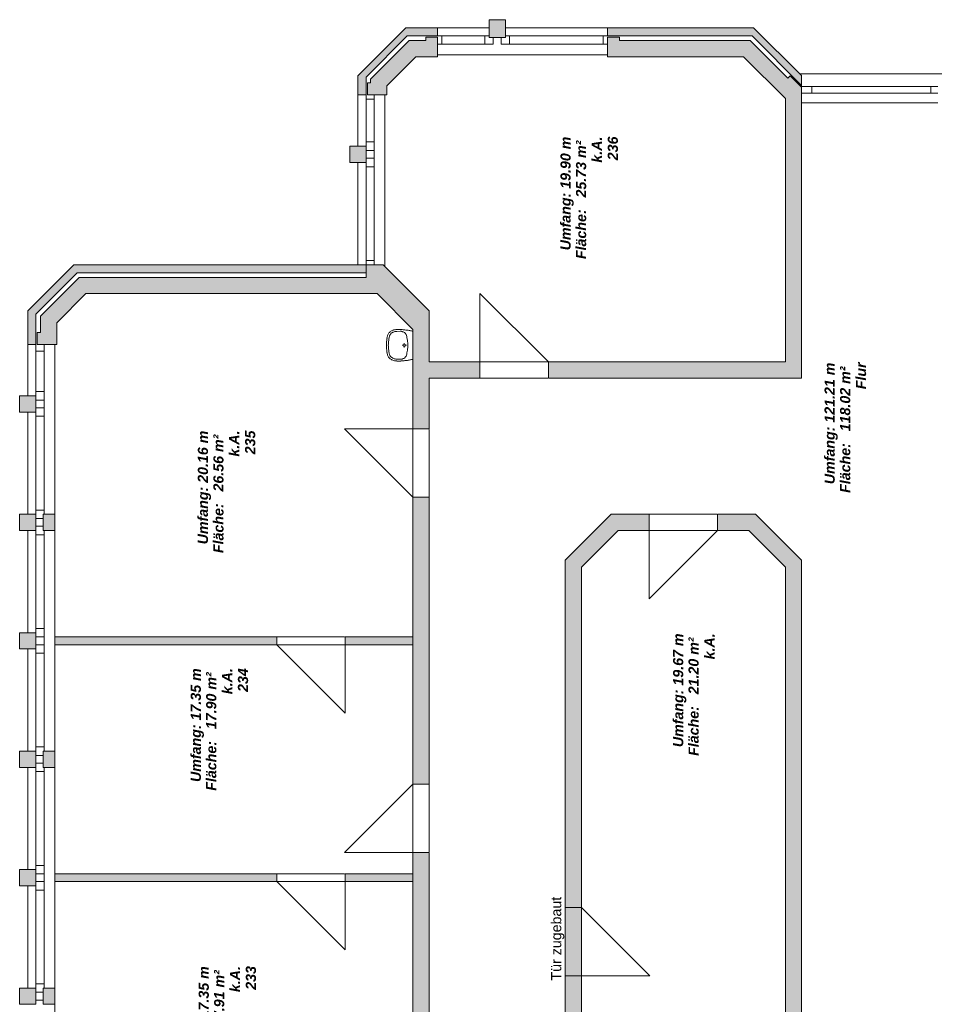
# Model space of a CAD drawing. Header units: metres. Extents: x -45 to 152, y -127 to 99.
# Tile 407 of 415: x -20 to -6, y 51 to 65. Entities that reach past the tile are written whole.
import ezdxf

# ---------------------------------------------------------------- set-up
doc = ezdxf.new("R2010")
doc.units = ezdxf.units.M
doc.linetypes.add('gestrichelt - 01', pattern=[2, 1, -1])
doc.layers.add('_OG 2 - B (3D)', color=7, linetype='Continuous', lineweight=9)
doc.layers.add('COE_Bestand-allg.', color=7, linetype='Continuous', lineweight=9)
doc.styles.add('Arial', font='arial.ttf')
doc.styles.add('Arial (bold italic)', font='arialbi.ttf')

# ---------------------------------------------------------------- blocks, each defined once
blk = doc.blocks.new('Group-15')
at = {"layer": 'COE_Bestand-allg.', "linetype": 'Continuous', "lineweight": 0, "transparency": 33554687}
for points in [[(-12.45, 65.145), (-12.45, 65.41), (-12.69, 65.41), (-12.69, 65.145)], [(-13.45, 65.17), (-13.45, 65.29), (-13.918, 65.29), (-14.628, 64.58), (-14.628, 64.3), (-14.508, 64.3), (-14.508, 64.56), (-13.898, 65.17)], [(-8.075, 64.44), (-8.075, 64.585), (-8.785, 65.29), (-10.94, 65.29), (-10.94, 65.17), (-8.805, 65.17)], [(-13.77, 64.863), (-13.45, 64.863), (-13.45, 65.15), (-13.625, 65.15), (-13.625, 65.103), (-13.87, 65.103), (-14.44, 64.532), (-14.44, 64.475), (-14.488, 64.475), (-14.488, 64.3), (-14.2, 64.3), (-14.2, 64.433)], [(-8.315, 64.245), (-8.315, 60.353), (-11.815, 60.353), (-11.815, 60.113), (-8.075, 60.113), (-8.075, 64.412), (-8.245, 64.582), (-8.278, 64.548), (-8.833, 65.103), (-10.765, 65.103), (-10.765, 65.15), (-10.94, 65.15), (-10.94, 64.863), (-8.932, 64.863)], [(-14.508, 63.3), (-14.508, 63.54), (-14.748, 63.54), (-14.748, 63.3)], [(-14.508, 61.67), (-14.508, 61.79), (-18.823, 61.79), (-19.503, 61.11), (-19.503, 60.613), (-19.383, 60.613), (-19.383, 61.06), (-18.773, 61.67)], [(-13.815, 60.834), (-13.815, 59.363), (-13.575, 59.363), (-13.575, 60.113), (-12.825, 60.113), (-12.825, 60.353), (-13.575, 60.353), (-13.575, 61.11), (-14.255, 61.79), (-14.508, 61.79), (-14.508, 61.67), (-14.508, 61.603), (-18.745, 61.603), (-19.315, 61.032), (-19.315, 60.788), (-19.363, 60.788), (-19.363, 60.613), (-19.075, 60.613), (-19.075, 60.933), (-18.645, 61.363), (-14.344, 61.363)], [(-19.383, 59.613), (-19.383, 59.853), (-19.623, 59.853), (-19.623, 59.613)], [(-13.575, 54.113), (-13.575, 58.353), (-13.815, 58.353), (-13.815, 54.113)], [(-19.383, 57.863), (-19.383, 58.103), (-19.623, 58.103), (-19.623, 57.863)], [(-19.103, 57.863), (-19.103, 58.103), (-19.275, 58.103), (-19.275, 57.863)], [(-8.075, 50.17), (-8.075, 57.423), (-8.755, 58.103), (-9.315, 58.103), (-9.315, 57.863), (-8.854, 57.863), (-8.315, 57.323), (-8.315, 50.723), (-11.325, 50.723), (-11.325, 51.283), (-11.565, 51.283), (-11.565, 48.17), (-11.325, 48.17), (-11.325, 48.858), (-8.315, 48.858), (-8.315, 48.17), (-8.075, 48.17), (-8.075, 49.41), (-8.315, 49.41), (-8.315, 49.098), (-11.325, 49.098), (-11.325, 50.608), (-8.315, 50.608), (-8.315, 50.17)], [(-11.325, 52.293), (-11.325, 57.323), (-10.786, 57.863), (-10.325, 57.863), (-10.325, 58.103), (-10.885, 58.103), (-11.565, 57.423), (-11.565, 52.293)], [(-19.383, 56.113), (-19.383, 56.353), (-19.623, 56.353), (-19.623, 56.113)], [(-15.825, 56.175), (-15.825, 56.29), (-19.103, 56.29), (-19.103, 56.175)], [(-13.815, 56.175), (-13.815, 56.29), (-14.815, 56.29), (-14.815, 56.175)], [(-19.383, 54.363), (-19.383, 54.603), (-19.623, 54.603), (-19.623, 54.363)], [(-19.103, 54.363), (-19.103, 54.603), (-19.275, 54.603), (-19.275, 54.363)], [(-13.575, 47.12), (-13.575, 53.103), (-13.815, 53.103), (-13.815, 47.12)], [(-19.383, 52.613), (-19.383, 52.853), (-19.623, 52.853), (-19.623, 52.613)], [(-15.825, 52.675), (-15.825, 52.79), (-19.103, 52.79), (-19.103, 52.675)], [(-13.815, 52.675), (-13.815, 52.79), (-14.815, 52.79), (-14.815, 52.675)], [(-11.325, 51.283), (-11.325, 52.293), (-11.565, 52.293), (-11.565, 51.283)], [(-19.383, 50.863), (-19.383, 51.103), (-19.623, 51.103), (-19.623, 50.863)], [(-19.103, 50.863), (-19.103, 51.103), (-19.275, 51.103), (-19.275, 50.863)]]:
    blk.add_hatch(color=252, dxfattribs=at).paths.add_polyline_path(points)
at = {"layer": 'COE_Bestand-allg.', "color": 7, "linetype": 'Continuous', "lineweight": 9, "transparency": 33554687}
for p, q in [((-12.69, 65.41), (-12.69, 65.145)), ((-12.45, 65.41), (-12.69, 65.41)), ((-12.45, 65.41), (-12.45, 65.145)), ((-14.628, 64.58), (-13.918, 65.29)), ((-13.918, 65.29), (-13.45, 65.29)), ((-12.69, 65.29), (-13.45, 65.29)), ((-13.45, 65.29), (-13.45, 65.17)), ((-12.45, 65.29), (-10.94, 65.29)), ((-10.94, 65.29), (-8.785, 65.29)), ((-10.94, 65.29), (-10.94, 65.17)), ((-8.075, 64.585), (-8.785, 65.29)), ((-13.898, 65.17), (-14.508, 64.56)), ((-13.87, 65.103), (-14.44, 64.532)), ((-13.898, 65.17), (-13.45, 65.17)), ((-13.625, 65.103), (-13.87, 65.103)), ((-13.625, 65.15), (-13.625, 65.103)), ((-13.625, 65.15), (-13.45, 65.15)), ((-13.388, 65.17), (-13.45, 65.17)), ((-13.45, 65.15), (-13.45, 64.863)), ((-13.388, 65.05), (-13.45, 65.05)), ((-12.753, 65.17), (-13.388, 65.17)), ((-13.388, 65.17), (-13.388, 65.05)), ((-12.753, 65.05), (-13.388, 65.05)), ((-12.69, 65.17), (-12.753, 65.17)), ((-12.753, 65.17), (-12.753, 65.05)), ((-12.628, 65.05), (-12.753, 65.05)), ((-12.45, 65.145), (-12.69, 65.145)), ((-12.628, 65.145), (-12.628, 65.05)), ((-12.513, 65.145), (-12.513, 65.05)), ((-12.513, 65.05), (-12.388, 65.05)), ((-12.45, 65.17), (-12.388, 65.17)), ((-12.388, 65.17), (-11.003, 65.17)), ((-12.388, 65.05), (-11.003, 65.05)), ((-12.388, 65.17), (-12.388, 65.05)), ((-11.003, 65.17), (-11.003, 65.05)), ((-11.003, 65.17), (-10.94, 65.17)), ((-11.003, 65.05), (-10.94, 65.05)), ((-10.94, 65.17), (-8.805, 65.17)), ((-10.94, 65.15), (-10.94, 64.863)), ((-10.765, 65.15), (-10.94, 65.15)), ((-10.765, 65.15), (-10.765, 65.103)), ((-8.833, 65.103), (-10.765, 65.103)), ((-8.278, 64.548), (-8.833, 65.103)), ((-8.075, 64.44), (-8.805, 65.17)), ((-10.94, 64.89), (-13.45, 64.89)), ((-13.77, 64.863), (-14.2, 64.433)), ((-13.45, 64.863), (-13.77, 64.863)), ((-8.932, 64.863), (-10.94, 64.863)), ((-8.315, 64.245), (-8.932, 64.863)), ((-2.315, 64.61), (-8.1, 64.61)), ((-14.628, 64.58), (-14.628, 64.3)), ((-14.508, 64.56), (-14.508, 64.3)), ((-14.44, 64.475), (-14.488, 64.475)), ((-14.488, 64.475), (-14.488, 64.3)), ((-14.44, 64.532), (-14.44, 64.475)), ((-8.245, 64.582), (-8.278, 64.548)), ((-8.245, 64.582), (-8.075, 64.412)), ((-8.075, 64.585), (-8.075, 64.412)), ((-14.628, 63.54), (-14.628, 64.3)), ((-14.508, 64.3), (-14.628, 64.3)), ((-14.2, 64.3), (-14.488, 64.3)), ((-14.228, 61.763), (-14.228, 64.3)), ((-14.2, 64.433), (-14.2, 64.3)), ((-7.925, 64.423), (-8.075, 64.423)), ((-8.075, 64.412), (-8.075, 60.113)), ((-7.925, 64.323), (-8.075, 64.323)), ((-6.165, 64.423), (-7.925, 64.423)), ((-7.925, 64.423), (-7.925, 64.323)), ((-6.165, 64.323), (-7.925, 64.323)), ((-6.065, 64.423), (-6.165, 64.423)), ((-6.165, 64.423), (-6.165, 64.323)), ((-6.065, 64.323), (-6.165, 64.323)), ((-14.508, 63.603), (-14.508, 64.238)), ((-14.388, 63.603), (-14.388, 64.238)), ((-8.315, 64.245), (-8.315, 60.353)), ((-6.065, 64.183), (-8.075, 64.183)), ((-14.508, 63.54), (-14.508, 63.603)), ((-14.508, 63.603), (-14.388, 63.603)), ((-14.388, 63.478), (-14.388, 63.603)), ((-14.508, 63.478), (-14.388, 63.478)), ((-14.388, 63.478), (-14.388, 63.363)), ((-14.628, 63.3), (-14.628, 61.79)), ((-14.508, 63.363), (-14.388, 63.363)), ((-14.508, 63.3), (-14.508, 63.238)), ((-14.388, 63.363), (-14.388, 63.238)), ((-14.508, 63.238), (-14.388, 63.238)), ((-14.508, 63.238), (-14.508, 61.853)), ((-14.388, 63.238), (-14.388, 61.853)), ((-14.508, 61.79), (-14.508, 61.853)), ((-14.508, 61.853), (-14.388, 61.853)), ((-14.388, 61.79), (-14.388, 61.853)), ((-19.503, 61.11), (-18.823, 61.79)), ((-18.823, 61.79), (-14.508, 61.79)), ((-14.508, 61.79), (-14.255, 61.79)), ((-14.508, 61.79), (-14.508, 61.67)), ((-14.255, 61.79), (-13.575, 61.11)), ((-19.383, 61.06), (-18.773, 61.67)), ((-19.315, 61.032), (-18.745, 61.603)), ((-18.773, 61.67), (-14.508, 61.67)), ((-14.508, 61.603), (-18.745, 61.603)), ((-14.508, 61.67), (-14.508, 61.603)), ((-19.075, 60.933), (-18.645, 61.363)), ((-14.344, 61.363), (-18.645, 61.363)), ((-14.344, 61.363), (-13.815, 60.834)), ((-12.825, 60.353), (-12.825, 61.363)), ((-12.825, 61.363), (-11.815, 60.353)), ((-19.503, 61.11), (-19.503, 60.613)), ((-13.575, 61.11), (-13.575, 60.353)), ((-19.383, 61.06), (-19.383, 60.613)), ((-19.315, 61.032), (-19.315, 60.788)), ((-19.075, 60.933), (-19.075, 60.613)), ((-14.052, 60.832), (-14.029, 60.833)), ((-13.815, 60.834), (-13.815, 59.363)), ((-19.315, 60.788), (-19.363, 60.788)), ((-19.363, 60.788), (-19.363, 60.613)), ((-14.055, 60.804), (-14.005, 60.807)), ((-13.815, 60.806), (-13.815, 60.393)), ((-19.503, 59.853), (-19.503, 60.613)), ((-19.383, 60.613), (-19.503, 60.613)), ((-19.383, 59.915), (-19.383, 60.613)), ((-19.075, 60.613), (-19.363, 60.613)), ((-19.263, 59.915), (-19.263, 60.613)), ((-19.103, 58.1), (-19.103, 60.613)), ((-13.974, 60.6), (-13.952, 60.6)), ((-13.943, 60.609), (-13.943, 60.631)), ((-13.943, 60.569), (-13.943, 60.59)), ((-13.933, 60.6), (-13.911, 60.6)), ((-19.263, 60.513), (-19.383, 60.513)), ((-14.055, 60.395), (-14.005, 60.392)), ((-14.052, 60.367), (-14.029, 60.366)), ((-12.825, 60.353), (-13.575, 60.353)), ((-12.825, 60.353), (-12.825, 60.113)), ((-8.315, 60.353), (-11.815, 60.353)), ((-11.815, 60.353), (-11.815, 60.113)), ((-13.575, 60.113), (-13.575, 59.363)), ((-12.825, 60.113), (-13.575, 60.113)), ((-8.075, 60.113), (-11.815, 60.113)), ((-19.383, 59.853), (-19.383, 59.915)), ((-19.383, 59.915), (-19.263, 59.915)), ((-19.263, 59.79), (-19.263, 59.915)), ((-19.383, 59.79), (-19.263, 59.79)), ((-19.383, 59.675), (-19.263, 59.675)), ((-19.263, 59.79), (-19.263, 59.675)), ((-19.263, 59.675), (-19.263, 59.55)), ((-19.503, 59.613), (-19.503, 58.103)), ((-19.383, 59.613), (-19.383, 59.55)), ((-19.383, 59.55), (-19.263, 59.55)), ((-19.383, 59.55), (-19.383, 58.165)), ((-19.263, 59.55), (-19.263, 58.165)), ((-13.815, 59.363), (-14.825, 59.363)), ((-14.825, 59.363), (-13.815, 58.353)), ((-13.575, 59.363), (-13.815, 59.363)), ((-13.815, 58.353), (-13.815, 54.113)), ((-13.575, 58.353), (-13.815, 58.353)), ((-13.575, 58.353), (-13.575, 54.113)), ((-19.383, 58.103), (-19.383, 58.165)), ((-19.383, 58.165), (-19.263, 58.165)), ((-19.263, 58.103), (-19.263, 58.165)), ((-10.885, 58.103), (-11.565, 57.423)), ((-10.325, 58.103), (-10.885, 58.103)), ((-10.325, 57.863), (-10.325, 58.103)), ((-8.755, 58.103), (-9.315, 58.103)), ((-9.315, 57.863), (-9.315, 58.103)), ((-8.755, 58.103), (-8.075, 57.423)), ((-19.383, 58.04), (-19.275, 58.04)), ((-19.383, 57.925), (-19.275, 57.925)), ((-19.503, 56.353), (-19.503, 57.863)), ((-19.383, 57.863), (-19.383, 57.8)), ((-19.383, 57.8), (-19.263, 57.8)), ((-19.383, 56.415), (-19.383, 57.8)), ((-19.263, 57.863), (-19.263, 57.8)), ((-19.263, 56.415), (-19.263, 57.8)), ((-19.103, 57.863), (-19.103, 54.6)), ((-10.786, 57.863), (-11.325, 57.323)), ((-10.325, 57.863), (-10.786, 57.863)), ((-10.325, 57.863), (-10.325, 56.853)), ((-10.325, 56.853), (-9.315, 57.863)), ((-8.854, 57.863), (-9.315, 57.863)), ((-8.854, 57.863), (-8.315, 57.323)), ((-11.565, 57.423), (-11.565, 52.293)), ((-11.325, 57.323), (-11.325, 52.293)), ((-8.315, 57.323), (-8.315, 50.723)), ((-8.075, 57.423), (-8.075, 50.17)), ((-19.383, 56.353), (-19.383, 56.415)), ((-19.383, 56.415), (-19.263, 56.415)), ((-19.263, 56.29), (-19.263, 56.415)), ((-19.383, 56.29), (-19.263, 56.29)), ((-19.383, 56.175), (-19.263, 56.175)), ((-19.263, 56.29), (-19.263, 56.175)), ((-19.263, 56.175), (-19.263, 56.05)), ((-19.103, 56.29), (-15.825, 56.29)), ((-19.103, 56.175), (-15.825, 56.175)), ((-15.825, 56.29), (-15.825, 56.175)), ((-14.815, 55.165), (-15.825, 56.175)), ((-14.815, 56.29), (-13.815, 56.29)), ((-14.815, 56.29), (-14.815, 56.175)), ((-14.815, 56.175), (-13.815, 56.175)), ((-14.815, 56.175), (-14.815, 55.165)), ((-19.503, 56.113), (-19.503, 54.603)), ((-19.383, 56.113), (-19.383, 56.05)), ((-19.383, 56.05), (-19.263, 56.05)), ((-19.383, 56.05), (-19.383, 54.665)), ((-19.263, 56.05), (-19.263, 54.665)), ((-19.383, 54.603), (-19.383, 54.665)), ((-19.383, 54.665), (-19.263, 54.665)), ((-19.263, 54.603), (-19.263, 54.665)), ((-19.383, 54.54), (-19.275, 54.54)), ((-19.383, 54.425), (-19.275, 54.425)), ((-19.503, 52.853), (-19.503, 54.363)), ((-19.383, 54.363), (-19.383, 54.3)), ((-19.383, 54.3), (-19.263, 54.3)), ((-19.383, 52.915), (-19.383, 54.3)), ((-19.263, 54.363), (-19.263, 54.3)), ((-19.263, 52.915), (-19.263, 54.3)), ((-19.103, 50.863), (-19.103, 54.363)), ((-14.825, 53.103), (-13.815, 54.113)), ((-13.815, 54.113), (-13.575, 54.113)), ((-13.815, 53.103), (-14.825, 53.103)), ((-13.815, 53.103), (-13.815, 47.12)), ((-13.815, 53.103), (-13.575, 53.103)), ((-13.575, 53.103), (-13.575, 47.12)), ((-19.383, 52.853), (-19.383, 52.915)), ((-19.383, 52.915), (-19.263, 52.915)), ((-19.263, 52.79), (-19.263, 52.915)), ((-19.383, 52.79), (-19.263, 52.79)), ((-19.383, 52.675), (-19.263, 52.675)), ((-19.263, 52.675), (-19.263, 52.79)), ((-19.263, 52.675), (-19.263, 52.55)), ((-19.103, 52.79), (-15.825, 52.79)), ((-19.103, 52.675), (-15.825, 52.675)), ((-15.825, 52.79), (-15.825, 52.675)), ((-14.815, 51.665), (-15.825, 52.675)), ((-14.815, 52.79), (-13.815, 52.79)), ((-14.815, 52.79), (-14.815, 52.675)), ((-14.815, 52.675), (-13.815, 52.675)), ((-14.815, 52.675), (-14.815, 51.665)), ((-19.503, 52.613), (-19.503, 51.103)), ((-19.383, 52.613), (-19.383, 52.55)), ((-19.383, 52.55), (-19.263, 52.55)), ((-19.383, 52.55), (-19.383, 51.165)), ((-19.263, 52.55), (-19.263, 51.165)), ((-11.325, 52.293), (-11.565, 52.293)), ((-11.565, 52.293), (-11.565, 51.283)), ((-11.325, 51.283), (-11.325, 52.293)), ((-10.315, 51.283), (-11.325, 52.293)), ((-11.565, 51.283), (-11.565, 48.17)), ((-11.325, 51.283), (-11.565, 51.283)), ((-11.325, 51.283), (-11.325, 50.723)), ((-11.325, 51.283), (-10.315, 51.283)), ((-19.383, 51.103), (-19.383, 51.165)), ((-19.383, 51.165), (-19.263, 51.165)), ((-19.263, 51.103), (-19.263, 51.165)), ((-19.103, 51.103), (-19.103, 47.603)), ((-19.383, 51.04), (-19.275, 51.04)), ((-19.383, 50.925), (-19.275, 50.925))]:
    blk.add_line(p, q, dxfattribs=at)
at = {"layer": 'COE_Bestand-allg.', "color": 7, "linetype": 'gestrichelt - 01', "lineweight": 9, "transparency": 33554687}
for p, q in [((-11.815, 60.353), (-12.825, 60.353)), ((-12.825, 60.113), (-11.815, 60.113)), ((-13.815, 58.353), (-13.815, 59.363)), ((-13.575, 58.353), (-13.575, 59.363)), ((-10.325, 58.103), (-9.315, 58.103)), ((-9.315, 57.863), (-10.325, 57.863)), ((-15.825, 56.29), (-14.815, 56.29)), ((-14.815, 56.175), (-15.825, 56.175)), ((-13.815, 54.113), (-13.815, 53.103)), ((-13.575, 54.113), (-13.575, 53.103)), ((-15.825, 52.79), (-14.815, 52.79)), ((-14.815, 52.675), (-15.825, 52.675)), ((-11.565, 52.293), (-11.565, 51.283)), ((-11.325, 52.293), (-11.325, 51.283))]:
    blk.add_line(p, q, dxfattribs=at)
at = {"layer": 'COE_Bestand-allg.', "color": 7, "linetype": 'Continuous', "lineweight": 9, "transparency": 33554687, "flags": 128}
for points in [[(-12.45, 65.145), (-12.45, 65.41), (-12.69, 65.41), (-12.69, 65.145)], [(-13.45, 65.17), (-13.45, 65.29), (-13.918, 65.29), (-14.628, 64.58), (-14.628, 64.3), (-14.508, 64.3), (-14.508, 64.56), (-13.898, 65.17)], [(-8.075, 64.44), (-8.075, 64.585), (-8.785, 65.29), (-10.94, 65.29), (-10.94, 65.17), (-8.805, 65.17)], [(-13.77, 64.863), (-13.45, 64.863), (-13.45, 65.15), (-13.625, 65.15), (-13.625, 65.103), (-13.87, 65.103), (-14.44, 64.532), (-14.44, 64.475), (-14.488, 64.475), (-14.488, 64.3), (-14.2, 64.3), (-14.2, 64.433)], [(-8.315, 64.245), (-8.315, 60.353), (-11.815, 60.353), (-11.815, 60.113), (-8.075, 60.113), (-8.075, 64.412), (-8.245, 64.582), (-8.278, 64.548), (-8.833, 65.103), (-10.765, 65.103), (-10.765, 65.15), (-10.94, 65.15), (-10.94, 64.863), (-8.932, 64.863)], [(-14.508, 63.3), (-14.508, 63.54), (-14.748, 63.54), (-14.748, 63.3)], [(-14.508, 63.3), (-14.508, 63.54), (-14.748, 63.54), (-14.748, 63.3)], [(-14.508, 61.67), (-14.508, 61.79), (-18.823, 61.79), (-19.503, 61.11), (-19.503, 60.613), (-19.383, 60.613), (-19.383, 61.06), (-18.773, 61.67)], [(-13.815, 60.834), (-13.815, 59.363), (-13.575, 59.363), (-13.575, 60.113), (-12.825, 60.113), (-12.825, 60.353), (-13.575, 60.353), (-13.575, 61.11), (-14.255, 61.79), (-14.508, 61.79), (-14.508, 61.67), (-14.508, 61.603), (-18.745, 61.603), (-19.315, 61.032), (-19.315, 60.788), (-19.363, 60.788), (-19.363, 60.613), (-19.075, 60.613), (-19.075, 60.933), (-18.645, 61.363), (-14.344, 61.363)], [(-19.383, 59.613), (-19.383, 59.853), (-19.623, 59.853), (-19.623, 59.613)], [(-19.383, 59.613), (-19.383, 59.853), (-19.623, 59.853), (-19.623, 59.613)], [(-13.575, 54.113), (-13.575, 58.353), (-13.815, 58.353), (-13.815, 54.113)], [(-19.383, 57.863), (-19.383, 58.103), (-19.623, 58.103), (-19.623, 57.863)], [(-19.383, 57.863), (-19.383, 58.103), (-19.623, 58.103), (-19.623, 57.863)], [(-19.103, 57.863), (-19.103, 58.103), (-19.275, 58.103), (-19.275, 57.863)], [(-19.103, 57.863), (-19.103, 58.103), (-19.275, 58.103), (-19.275, 57.863)], [(-8.075, 50.17), (-8.075, 57.423), (-8.755, 58.103), (-9.315, 58.103), (-9.315, 57.863), (-8.854, 57.863), (-8.315, 57.323), (-8.315, 50.723), (-11.325, 50.723), (-11.325, 51.283), (-11.565, 51.283), (-11.565, 48.17), (-11.325, 48.17), (-11.325, 48.858), (-8.315, 48.858), (-8.315, 48.17), (-8.075, 48.17), (-8.075, 49.41), (-8.315, 49.41), (-8.315, 49.098), (-11.325, 49.098), (-11.325, 50.608), (-8.315, 50.608), (-8.315, 50.17)], [(-11.325, 52.293), (-11.325, 57.323), (-10.786, 57.863), (-10.325, 57.863), (-10.325, 58.103), (-10.885, 58.103), (-11.565, 57.423), (-11.565, 52.293)], [(-19.383, 56.113), (-19.383, 56.353), (-19.623, 56.353), (-19.623, 56.113)], [(-19.383, 56.113), (-19.383, 56.353), (-19.623, 56.353), (-19.623, 56.113)], [(-15.825, 56.175), (-15.825, 56.29), (-19.103, 56.29), (-19.103, 56.175)], [(-13.815, 56.175), (-13.815, 56.29), (-14.815, 56.29), (-14.815, 56.175)], [(-19.383, 54.363), (-19.383, 54.603), (-19.623, 54.603), (-19.623, 54.363)], [(-19.383, 54.363), (-19.383, 54.603), (-19.623, 54.603), (-19.623, 54.363)], [(-19.103, 54.363), (-19.103, 54.603), (-19.275, 54.603), (-19.275, 54.363)], [(-19.103, 54.363), (-19.103, 54.603), (-19.275, 54.603), (-19.275, 54.363)], [(-13.575, 47.12), (-13.575, 53.103), (-13.815, 53.103), (-13.815, 47.12)], [(-19.383, 52.613), (-19.383, 52.853), (-19.623, 52.853), (-19.623, 52.613)], [(-19.383, 52.853), (-19.383, 52.613), (-19.623, 52.613), (-19.623, 52.853)], [(-15.825, 52.675), (-15.825, 52.79), (-19.103, 52.79), (-19.103, 52.675)], [(-13.815, 52.675), (-13.815, 52.79), (-14.815, 52.79), (-14.815, 52.675)], [(-11.325, 51.283), (-11.325, 52.293), (-11.565, 52.293), (-11.565, 51.283)], [(-19.383, 50.863), (-19.383, 51.103), (-19.623, 51.103), (-19.623, 50.863)], [(-19.383, 50.863), (-19.383, 51.103), (-19.623, 51.103), (-19.623, 50.863)], [(-19.103, 50.863), (-19.103, 51.103), (-19.275, 51.103), (-19.275, 50.863)], [(-19.103, 50.863), (-19.103, 51.103), (-19.275, 51.103), (-19.275, 50.863)]]:
    blk.add_lwpolyline(points, close=True, dxfattribs=at)
blk.add_lwpolyline([(-14.388, 64.3), (-14.388, 64.238), (-14.508, 64.238), (-14.508, 64.3)], dxfattribs=at)
at = {"layer": 'COE_Bestand-allg.', "color": 7, "linetype": 'Continuous', "lineweight": 9, "transparency": 33554687}
for centre, radius, start, end in [((-14.061, 60.683), 0.148, 114.7016, 123.9487), ((-14.057, 60.674), 0.157, 105.8507, 114.7368), ((-14.056, 60.672), 0.16, 97.0818, 105.8852), ((-14.057, 60.677), 0.154, 88.1193, 97.1165), ((-14.059, 59.086), 1.748, 87.834, 89.0322), ((-14.045, 59.441), 1.391, 86.4492, 87.8443), ((-14.074, 59.673), 1.162, 81.8094, 84.3143), ((-14.057, 59.788), 1.047, 79.1436, 81.8298), ((-14.022, 59.97), 0.861, 76.1113, 79.1725), ((-13.609, 60.616), 0.596, 174.5856, 178.0564), ((-13.698, 60.625), 0.506, 170.754, 174.625), ((-13.821, 60.645), 0.383, 166.1461, 170.8169), ((-14.106, 60.721), 0.0874, 156.5189, 169.6725), ((-14.094, 60.716), 0.101, 144.5629, 156.5125), ((-14.08, 60.706), 0.117, 133.7723, 144.5835), ((-13.438, 60.584), 0.74, 172.2353, 174.3483), ((-13.596, 60.606), 0.58, 169.7772, 172.2643), ((-13.771, 60.638), 0.402, 166.652, 169.83), ((-14.102, 60.72), 0.0614, 156.0246, 169.6845), ((-14.069, 60.694), 0.134, 123.9132, 133.8049), ((-14.09, 60.714), 0.0746, 144.0354, 156.0282), ((-14.077, 60.705), 0.091, 133.5668, 144.0729), ((-14.065, 60.693), 0.108, 124.2494, 133.6133), ((-14.057, 60.68), 0.123, 115.705, 124.2942), ((-14.052, 60.671), 0.133, 107.5889, 115.746), ((-14.051, 60.669), 0.136, 99.5852, 107.6276), ((-14.052, 60.673), 0.131, 91.3871, 99.6242), ((-14.009, 60.673), 0.135, 79.8598, 88.3085), ((-14.008, 60.68), 0.127, 71.1024, 79.9054), ((-14.003, 60.694), 0.112, 61.6136, 71.1522), ((-13.994, 60.709), 0.0948, 50.9782, 61.6668), ((-13.983, 60.723), 0.0773, 38.7792, 51.0246), ((-13.972, 60.732), 0.0628, 24.7359, 38.7914), ((-14.189, 60.664), 0.289, 13.0369, 19.0886), ((-14.418, 60.609), 0.525, 9.1727, 13.23), ((-14.672, 60.567), 0.783, 6.1493, 9.2552), ((-13.575, 60.615), 0.63, 178.026, 181.3709), ((-13.575, 60.584), 0.63, 178.6291, 181.974), ((-13.609, 60.583), 0.596, 181.9436, 185.4144), ((-13.698, 60.574), 0.506, 185.375, 189.246), ((-13.292, 60.57), 0.887, 176.2405, 178.1132), ((-13.292, 60.629), 0.887, 181.8868, 183.7595), ((-13.328, 60.573), 0.85, 174.3295, 176.2556), ((-13.328, 60.626), 0.85, 183.7444, 185.6705), ((-13.438, 60.615), 0.74, 185.6517, 187.7647), ((-13.943, 60.6), 0.0177, 0, 180), ((-13.943, 60.6), 0.0177, 180, 0), ((-14.672, 60.632), 0.783, 350.7448, 353.8507), ((-14.192, 60.608), 0.301, 3.4671, 8.092), ((-14.192, 60.591), 0.301, 351.908, 356.5329), ((-14.291, 60.602), 0.401, 359.6973, 3.5202), ((-14.291, 60.597), 0.401, 356.4798, 0.3027), ((-13.821, 60.554), 0.383, 189.1831, 193.8539), ((-14.106, 60.478), 0.0874, 190.3275, 203.4811), ((-14.094, 60.483), 0.101, 203.4875, 215.4371), ((-14.08, 60.493), 0.117, 215.4165, 226.2277), ((-13.596, 60.593), 0.58, 187.7357, 190.2228), ((-13.771, 60.561), 0.402, 190.17, 193.348), ((-14.102, 60.479), 0.0614, 190.3155, 203.9754), ((-14.069, 60.505), 0.134, 226.1951, 236.0868), ((-14.09, 60.485), 0.0746, 203.9718, 215.9646), ((-14.077, 60.494), 0.091, 215.9271, 226.4332), ((-14.061, 60.516), 0.148, 236.0513, 245.2984), ((-14.065, 60.507), 0.108, 226.3867, 235.7506), ((-14.057, 60.519), 0.123, 235.7058, 244.295), ((-14.057, 60.525), 0.157, 245.2632, 254.1493), ((-14.052, 60.528), 0.133, 244.254, 252.4111), ((-14.056, 60.527), 0.16, 254.1148, 262.9182), ((-14.051, 60.53), 0.136, 252.3724, 260.4148), ((-14.052, 60.526), 0.131, 260.3758, 268.6129), ((-14.009, 60.527), 0.135, 271.6915, 280.1402), ((-14.008, 60.519), 0.127, 280.0946, 288.8976), ((-14.003, 60.505), 0.112, 288.8478, 298.3864), ((-14.074, 61.526), 1.162, 275.6857, 278.1908), ((-13.994, 60.49), 0.0948, 298.3332, 309.0218), ((-13.983, 60.476), 0.0773, 308.9754, 321.2208), ((-13.972, 60.467), 0.0628, 321.2086, 335.2641), ((-14.189, 60.535), 0.289, 340.9114, 346.9631), ((-14.057, 61.411), 1.047, 278.1703, 280.8567), ((-14.418, 60.59), 0.525, 346.77, 350.8273), ((-14.022, 61.229), 0.861, 280.8278, 283.8893), ((-14.057, 60.522), 0.154, 262.8835, 271.8807), ((-14.059, 62.113), 1.748, 270.9678, 272.166), ((-14.045, 61.758), 1.391, 272.1557, 273.5508)]:
    blk.add_arc(centre, radius, start, end, dxfattribs=at)
at = {"layer": 'COE_Bestand-allg.', "color": 7, "transparency": 33554687, "attachment_point": 1, "rotation": 90, "line_spacing_factor": 0.25}
for s, insert, char_height, style in [('Umfang: 19.90 m', (-11.636, 62.002), 0.15027, 'Arial (bold italic)'), ('k.A.', (-11.173, 63.298), 0.1503, 'Arial (bold italic)'), ('236', (-10.938, 63.333), 0.1503, 'Arial (bold italic)'), ('Fläche:   25.73 m² ', (-11.407, 61.873), 0.15027, 'Arial (bold italic)'), ('Umfang: 121.21 m', (-7.736, 58.547), 0.15027, 'Arial (bold italic)'), ('Flur', (-7.273, 59.95), 0.1503, 'Arial (bold italic)'), ('Fläche:   118.02 m² ', (-7.507, 58.419), 0.15027, 'Arial (bold italic)'), ('Umfang: 20.16 m', (-16.992, 57.658), 0.15027, 'Arial (bold italic)'), ('k.A.', (-16.529, 58.955), 0.1503, 'Arial (bold italic)'), ('235', (-16.294, 58.989), 0.1503, 'Arial (bold italic)'), ('Fläche:   26.56 m² ', (-16.763, 57.529), 0.15027, 'Arial (bold italic)'), ('Umfang: 19.67 m', (-9.973, 54.662), 0.15027, 'Arial (bold italic)'), ('Fläche:   21.20 m² ', (-9.745, 54.533), 0.15027, 'Arial (bold italic)'), ('k.A.', (-9.51, 55.959), 0.1503, 'Arial (bold italic)'), ('Umfang: 17.35 m', (-17.097, 54.147), 0.15027, 'Arial (bold italic)'), ('k.A.', (-16.634, 55.444), 0.1503, 'Arial (bold italic)'), ('234', (-16.4, 55.478), 0.1503, 'Arial (bold italic)'), ('Fläche:   17.90 m² ', (-16.869, 54.018), 0.15027, 'Arial (bold italic)'), ('Tür zugebaut', (-11.775, 51.214), 0.15027, 'Arial'), ('k.A.', (-16.517, 51.042), 0.1503, 'Arial (bold italic)'), ('233', (-16.283, 51.077), 0.1503, 'Arial (bold italic)'), ('Umfang: 17.35 m', (-16.98, 49.745), 0.15027, 'Arial (bold italic)'), ('Fläche:   17.91 m² ', (-16.752, 49.617), 0.15027, 'Arial (bold italic)')]:
    blk.add_mtext(s, dxfattribs=dict(at, insert=insert, char_height=char_height, style=style))
blk = doc.blocks.new('OG 2 - B (3D)')
at = {"layer": 'COE_Bestand-allg.', "color": 7, "transparency": 33554687}
blk.add_blockref('Group-15', (0, 0), dxfattribs=at)

msp = doc.modelspace()

# ---------------------------------------------------------------- block references
at = {"layer": '_OG 2 - B (3D)'}
msp.add_blockref('OG 2 - B (3D)', (0, 0), dxfattribs=at)

doc.saveas('drawing.dxf')
